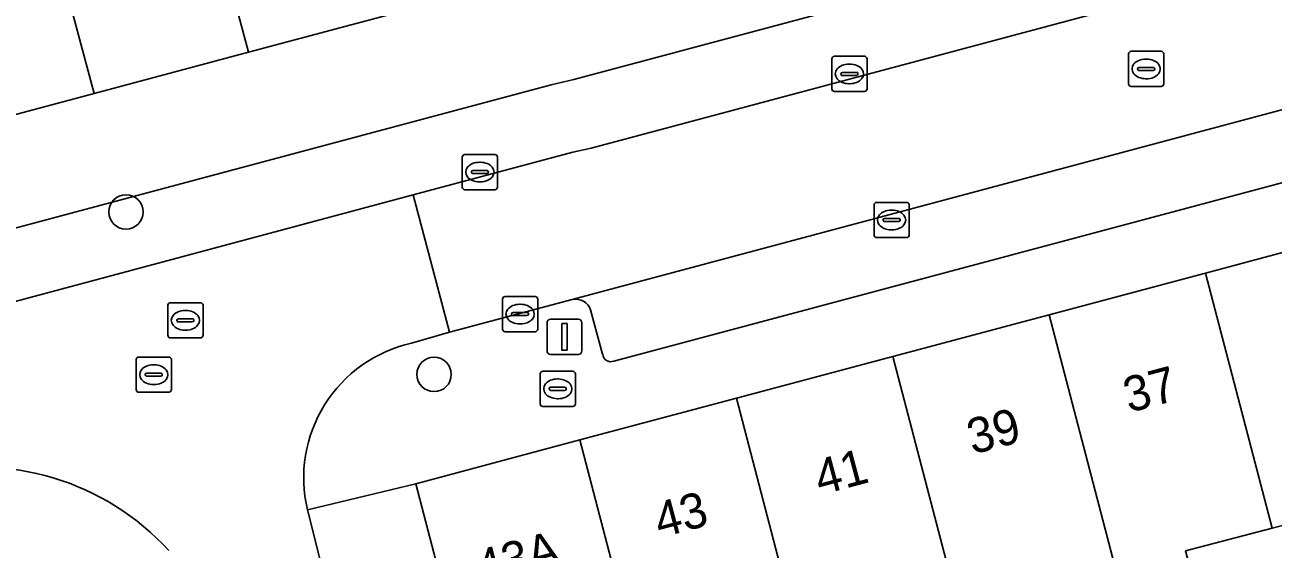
# Model space of a CAD drawing. Extents: x 162542 to 163147, y 380779 to 381521.
# Drawn here: x 162964.52 to 162999.98, y 381103.81 to 381118.69 of the extents above; entities that cross this region are included whole.
import ezdxf

# ---------------------------------------------------------------- set-up
doc = ezdxf.new("R2010")
doc.units = 0
for name, color, linetype in [('IMGEO_Boom', 7, 'Continuous'), ('IMGEO_Brandkraan', 7, 'Continuous'), ('IMGEO_Erf', 7, 'Continuous'), ('IMGEO_Kolk', 7, 'Continuous'), ('IMGEO_Lichtmast', 7, 'Continuous'), ('IMGEO_Pand', 7, 'Continuous'), ('IMGEO_Pand_nummerreeks', 7, 'Continuous'), ('IMGEO_Parkeervlak_open', 7, 'Continuous'), ('IMGEO_Rijbaan_lokaal_open', 7, 'Continuous'), ('IMGEO_Rioolput', 7, 'Continuous'), ('IMGEO_Voetpad_open', 7, 'Continuous')]:
    doc.layers.add(name, color=color, linetype=linetype)

msp = doc.modelspace()

# ---------------------------------------------------------------- linework, layer by layer
at = {"layer": 'IMGEO_Boom'}
for centre in [(162967.387, 381113.381), (162976.141, 381108.765)]:
    msp.add_circle(centre, 0.489, dxfattribs=at)
at = {"layer": 'IMGEO_Brandkraan'}
for p, q in [((162979.154, 381107.93), (162979.154, 381108.782)), ((162979.229, 381108.856), (162980.081, 381108.856)), ((162979.642, 381108.636), (162979.667, 381108.636)), ((162980.155, 381108.782), (162980.155, 381107.93)), ((162979.413, 381108.35), (162979.413, 381108.362)), ((162979.851, 381108.313), (162979.453, 381108.313)), ((162979.456, 381108.399), (162979.854, 381108.399)), ((162979.897, 381108.362), (162979.897, 381108.35)), ((162979.665, 381108.076), (162979.64, 381108.076)), ((162980.081, 381107.856), (162979.229, 381107.856))]:
    msp.add_line(p, q, dxfattribs=at)
for points in [[(162979.154, 381107.93), (162979.154, 381108.782)], [(162979.229, 381108.856), (162980.081, 381108.856)], [(162980.155, 381108.782), (162980.155, 381107.93)], [(162980.081, 381107.856), (162979.229, 381107.856)]]:
    msp.add_lwpolyline(points, dxfattribs=at)
for centre, radius, start, end in [((162979.231, 381108.78), 0.0765, 91.552, 178.448), ((162979.231, 381108.78), 0.0765, 91.552, 178.448), ((162980.079, 381108.78), 0.0765, 1.552, 88.448), ((162980.079, 381108.78), 0.0765, 1.552, 88.448), ((162979.453, 381108.359), 0.0403, 85.8775, 175.7526), ((162979.45, 381108.349), 0.0366, 178.938, 274.7102), ((162979.854, 381108.356), 0.043, 264.8664, 352.4533), ((162979.858, 381108.361), 0.0386, 1.7309, 96.639), ((162979.231, 381107.932), 0.0765, 181.552, 268.448), ((162979.231, 381107.932), 0.0765, 181.552, 268.448), ((162980.079, 381107.932), 0.0765, 271.552, 358.448), ((162980.079, 381107.932), 0.0765, 271.552, 358.448)]:
    msp.add_arc(centre, radius, start, end, dxfattribs=at)
for centre, major_axis, ratio, start_param, end_param in [((162979.641, 381108.356), (-0.387, 0.002), 0.722429, 4.712389, 7.853982), ((162979.666, 381108.356), (-0.39, 0.002), 0.717154, 1.570796, 4.712389)]:
    msp.add_ellipse(centre, major_axis=major_axis, ratio=ratio, start_param=start_param, end_param=end_param, dxfattribs=at)
at = {"layer": 'IMGEO_Erf'}
msp.add_lwpolyline([(163002.039, 381104.94), (162999.951, 381104.395), (162997.492, 381103.753)], dxfattribs=at)
at = {"layer": 'IMGEO_Kolk'}
for p, q in [((162987.439, 381116.876), (162987.439, 381117.728)), ((162987.514, 381117.802), (162988.366, 381117.802)), ((162987.927, 381117.582), (162987.952, 381117.582)), ((162988.44, 381117.728), (162988.44, 381116.876)), ((162987.698, 381117.296), (162987.698, 381117.308)), ((162988.136, 381117.259), (162987.738, 381117.259)), ((162987.741, 381117.345), (162988.139, 381117.345)), ((162988.182, 381117.308), (162988.182, 381117.296)), ((162988.366, 381116.802), (162987.514, 381116.802)), ((162987.95, 381117.022), (162987.925, 381117.022)), ((162977.017, 381115.012), (162977.869, 381115.012)), ((162976.942, 381114.086), (162976.942, 381114.938)), ((162977.43, 381114.792), (162977.455, 381114.792)), ((162977.943, 381114.938), (162977.943, 381114.086)), ((162977.201, 381114.506), (162977.201, 381114.518)), ((162977.639, 381114.469), (162977.241, 381114.469)), ((162977.244, 381114.555), (162977.642, 381114.555)), ((162977.685, 381114.518), (162977.685, 381114.506)), ((162977.869, 381114.012), (162977.017, 381114.012)), ((162977.453, 381114.232), (162977.428, 381114.232)), ((162988.639, 381112.726), (162988.639, 381113.578)), ((162988.714, 381113.652), (162989.566, 381113.652)), ((162989.64, 381113.578), (162989.64, 381112.726)), ((162989.127, 381113.432), (162989.152, 381113.432)), ((162988.898, 381113.146), (162988.898, 381113.158)), ((162989.336, 381113.109), (162988.938, 381113.109)), ((162988.941, 381113.195), (162989.339, 381113.195)), ((162989.15, 381112.872), (162989.125, 381112.872)), ((162989.382, 381113.158), (162989.382, 381113.146)), ((162989.566, 381112.652), (162988.714, 381112.652)), ((162978.083, 381110.052), (162978.083, 381110.904)), ((162978.158, 381110.978), (162979.01, 381110.978)), ((162978.571, 381110.758), (162978.596, 381110.758)), ((162979.084, 381110.904), (162979.084, 381110.052)), ((162978.342, 381110.472), (162978.342, 381110.484)), ((162978.78, 381110.435), (162978.382, 381110.435)), ((162978.385, 381110.521), (162978.783, 381110.521)), ((162978.826, 381110.484), (162978.826, 381110.472)), ((162978.594, 381110.198), (162978.569, 381110.198)), ((162979.01, 381109.978), (162978.158, 381109.978))]:
    msp.add_line(p, q, dxfattribs=at)
for points in [[(162987.439, 381116.876), (162987.439, 381117.728)], [(162987.514, 381117.802), (162988.366, 381117.802)], [(162988.44, 381117.728), (162988.44, 381116.876)], [(162988.366, 381116.802), (162987.514, 381116.802)], [(162977.017, 381115.012), (162977.869, 381115.012)], [(162976.942, 381114.086), (162976.942, 381114.938)], [(162977.943, 381114.938), (162977.943, 381114.086)], [(162977.869, 381114.012), (162977.017, 381114.012)], [(162988.639, 381112.726), (162988.639, 381113.578)], [(162988.714, 381113.652), (162989.566, 381113.652)], [(162989.64, 381113.578), (162989.64, 381112.726)], [(162989.566, 381112.652), (162988.714, 381112.652)], [(162978.083, 381110.052), (162978.083, 381110.904)], [(162978.158, 381110.978), (162979.01, 381110.978)], [(162979.084, 381110.904), (162979.084, 381110.052)], [(162979.01, 381109.978), (162978.158, 381109.978)]]:
    msp.add_lwpolyline(points, dxfattribs=at)
for centre, radius, start, end in [((162987.516, 381117.726), 0.0765, 91.552, 178.448), ((162987.516, 381117.726), 0.0765, 91.552, 178.448), ((162988.364, 381117.726), 0.0765, 1.552, 88.448), ((162988.364, 381117.726), 0.0765, 1.552, 88.448), ((162987.738, 381117.305), 0.0403, 85.8775, 175.7526), ((162987.735, 381117.295), 0.0366, 178.938, 274.7102), ((162988.139, 381117.302), 0.043, 264.8664, 352.4533), ((162988.143, 381117.307), 0.0386, 1.7309, 96.639), ((162987.516, 381116.878), 0.0765, 181.552, 268.448), ((162987.516, 381116.878), 0.0765, 181.552, 268.448), ((162988.364, 381116.878), 0.0765, 271.552, 358.448), ((162988.364, 381116.878), 0.0765, 271.552, 358.448), ((162977.019, 381114.936), 0.0765, 91.552, 178.448), ((162977.019, 381114.936), 0.0765, 91.552, 178.448), ((162977.867, 381114.936), 0.0765, 1.552, 88.448), ((162977.867, 381114.936), 0.0765, 1.552, 88.448), ((162977.241, 381114.515), 0.0403, 85.8775, 175.7526), ((162977.238, 381114.505), 0.0366, 178.938, 274.7102), ((162977.642, 381114.512), 0.043, 264.8664, 352.4533), ((162977.646, 381114.517), 0.0386, 1.7309, 96.639), ((162977.019, 381114.088), 0.0765, 181.552, 268.448), ((162977.019, 381114.088), 0.0765, 181.552, 268.448), ((162977.867, 381114.088), 0.0765, 271.552, 358.448), ((162977.867, 381114.088), 0.0765, 271.552, 358.448), ((162988.716, 381113.576), 0.0765, 91.552, 178.448), ((162988.716, 381113.576), 0.0765, 91.552, 178.448), ((162989.564, 381113.576), 0.0765, 1.552, 88.448), ((162989.564, 381113.576), 0.0765, 1.552, 88.448), ((162988.938, 381113.155), 0.0403, 85.8775, 175.7526), ((162988.935, 381113.145), 0.0366, 178.938, 274.7102), ((162989.339, 381113.152), 0.043, 264.8664, 352.4533), ((162989.343, 381113.157), 0.0386, 1.7309, 96.639), ((162988.716, 381112.728), 0.0765, 181.552, 268.448), ((162988.716, 381112.728), 0.0765, 181.552, 268.448), ((162989.564, 381112.728), 0.0765, 271.552, 358.448), ((162989.564, 381112.728), 0.0765, 271.552, 358.448), ((162978.16, 381110.902), 0.0765, 91.552, 178.448), ((162978.16, 381110.902), 0.0765, 91.552, 178.448), ((162979.008, 381110.902), 0.0765, 1.552, 88.448), ((162979.008, 381110.902), 0.0765, 1.552, 88.448), ((162978.382, 381110.481), 0.0403, 85.8775, 175.7526), ((162978.379, 381110.471), 0.0366, 178.938, 274.7102), ((162978.783, 381110.478), 0.043, 264.8664, 352.4533), ((162978.787, 381110.483), 0.0386, 1.7309, 96.639), ((162978.16, 381110.054), 0.0765, 181.552, 268.448), ((162978.16, 381110.054), 0.0765, 181.552, 268.448), ((162979.008, 381110.054), 0.0765, 271.552, 358.448), ((162979.008, 381110.054), 0.0765, 271.552, 358.448)]:
    msp.add_arc(centre, radius, start, end, dxfattribs=at)
for centre, major_axis, ratio, start_param, end_param in [((162987.926, 381117.302), (-0.387, 0.002), 0.722429, 4.712389, 7.853982), ((162987.951, 381117.302), (-0.39, 0.002), 0.717154, 1.570796, 4.712389), ((162977.429, 381114.512), (-0.387, 0.002), 0.722429, 4.712389, 7.853982), ((162977.454, 381114.512), (-0.39, 0.002), 0.717154, 1.570796, 4.712389), ((162989.126, 381113.152), (-0.387, 0.002), 0.722429, 4.712389, 7.853982), ((162989.151, 381113.152), (-0.39, 0.002), 0.717154, 1.570796, 4.712389), ((162978.57, 381110.478), (-0.387, 0.002), 0.722429, 4.712389, 7.853982), ((162978.595, 381110.478), (-0.39, 0.002), 0.717154, 1.570796, 4.712389)]:
    msp.add_ellipse(centre, major_axis=major_axis, ratio=ratio, start_param=start_param, end_param=end_param, dxfattribs=at)
at = {"layer": 'IMGEO_Lichtmast'}
for p, q in [((162979.35, 381109.433), (162979.35, 381110.233)), ((162979.35, 381110.233), (162979.35, 381109.433)), ((162979.45, 381110.333), (162980.24, 381110.333)), ((162980.24, 381110.333), (162979.45, 381110.333)), ((162980.34, 381110.233), (162980.34, 381109.433)), ((162980.34, 381109.433), (162980.34, 381110.233)), ((162980.24, 381109.333), (162979.45, 381109.333)), ((162979.45, 381109.333), (162980.24, 381109.333))]:
    msp.add_line(p, q, dxfattribs=at)
msp.add_lwpolyline([(162979.77, 381110.208), (162979.92, 381110.208), (162979.92, 381109.458), (162979.77, 381109.458), (162979.77, 381110.208)], dxfattribs=at)
for centre, start, end in [((162979.45, 381110.233), 90, 180), ((162979.45, 381110.233), 90, 180), ((162980.24, 381110.233), 0, 90), ((162980.24, 381110.233), 360, 90), ((162979.45, 381109.433), 180, 270), ((162979.45, 381109.433), 180, 270), ((162980.24, 381109.433), 270, 0), ((162980.24, 381109.433), 270, 0)]:
    msp.add_arc(centre, 0.1, start, end, dxfattribs=at)
at = {"layer": 'IMGEO_Pand'}
for points in [[(162975.248, 381119.082), (162973.417, 381125.925), (162972.199, 381130.477), (162969.948, 381129.875), (162969.729, 381130.694), (162967.599, 381130.127), (162968.056, 381128.417), (162970.866, 381117.914)], [(162964.659, 381123.565), (162966.484, 381116.747), (162970.866, 381117.914), (162968.056, 381128.417), (162967.599, 381130.127), (162965.434, 381129.55), (162965.897, 381127.818), (162966.876, 381124.158)], [(162964.659, 381123.565), (162962.444, 381122.959), (162961.219, 381127.539), (162960.997, 381128.37), (162958.834, 381127.794), (162959.1, 381126.799), (162959.299, 381126.055), (162962.373, 381114.565), (162962.533, 381114.608), (162962.262, 381115.622), (162966.484, 381116.747)], [(163005.711, 381100.538), (163002.501, 381112.831), (163000, 381112.164), (162998.059, 381111.646), (162999.951, 381104.395), (163002.039, 381104.94), (163002.95, 381101.449), (163003.351, 381099.911)], [(162999.951, 381104.395), (162998.059, 381111.646), (162993.615, 381110.461), (162996.823, 381098.175), (162998.81, 381098.704), (162998.422, 381100.19), (162997.492, 381103.753)], [(162989.172, 381109.275), (162991.064, 381102.03), (162993.223, 381102.593), (162994.142, 381099.074), (162994.536, 381097.567), (162996.823, 381098.175), (162993.615, 381110.461)], [(162987.934, 381095.812), (162989.879, 381096.329), (162989.478, 381097.866), (162988.562, 381101.377), (162991.064, 381102.03), (162989.172, 381109.275), (162984.729, 381108.09)], [(162987.934, 381095.812), (162984.729, 381108.09), (162980.286, 381106.905), (162982.168, 381099.695), (162984.19, 381100.223), (162985.103, 381096.725), (162985.51, 381095.167)], [(162982.168, 381099.695), (162980.286, 381106.905), (162975.624, 381105.661), (162978.428, 381094.916), (162978.823, 381093.402), (162981.245, 381094.034), (162980.85, 381095.548), (162979.921, 381099.109)]]:
    msp.add_lwpolyline(points, close=True, dxfattribs=at)
at = {"layer": 'IMGEO_Parkeervlak_open'}
for points in [[(163044.455, 381134.299), (163021.581, 381128.205), (163022.045, 381126.58), (163018.732, 381125.705), (163018.261, 381127.332), (162980.113, 381117.145), (162979.47, 381116.994), (162949.315, 381108.93)], [(162949.18, 381106.811), (162956.578, 381108.79), (162958.968, 381109.429), (162975.55, 381113.864), (162980.082, 381115.076), (162980.601, 381115.195), (163016.087, 381124.68)], [(163017.219, 381120.83), (163017.107, 381120.8), (163016.022, 381120.51), (162980.068, 381110.891)], [(162981.246, 381109.144), (163017.038, 381118.691)], [(162980.589, 381110.6), (162980.93, 381109.341)]]:
    msp.add_lwpolyline(points, dxfattribs=at)
for centre, radius, start, end in [((162980.16, 381110.444), 0.456, 19.9899, 101.6398), ((162981.158, 381109.354), 0.228, 183.3314, 292.7883)]:
    msp.add_arc(centre, radius, start, end, dxfattribs=at)
at = {"layer": 'IMGEO_Rijbaan_lokaal_open'}
msp.add_lwpolyline([(163017.107, 381120.8), (163016.087, 381124.68), (162980.601, 381115.195), (162980.082, 381115.076), (162975.55, 381113.864), (162976.575, 381109.968), (162980.068, 381110.891), (163016.022, 381120.51)], close=True, dxfattribs=at)
for points in [[(162975.501, 381109.652), (162976.575, 381109.968), (162975.55, 381113.864), (162958.968, 381109.429), (162960.005, 381105.575), (162960.128, 381105.608), (162961.434, 381105.911)], [(162970.385, 381100.404), (162970.772, 381099.062), (162970.797, 381098.897), (162973.325, 381099.549), (162973.9, 381099.707), (162973.852, 381099.881), (162973.839, 381099.923), (162973.311, 381101.874), (162972.562, 381104.847)], [(162972.562, 381104.847), (162972.544, 381104.918)]]:
    msp.add_lwpolyline(points, dxfattribs=at)
for centre, radius, start, end in [((162976.356, 381105.828), 3.919, 102.5962, 193.4235), ((162963.225, 381098.846), 7.289, 42.3943, 104.2248)]:
    msp.add_arc(centre, radius, start, end, dxfattribs=at)
at = {"layer": 'IMGEO_Rioolput'}
for p, q in [((162995.87, 381117.017), (162995.87, 381117.869)), ((162995.945, 381117.943), (162996.797, 381117.943)), ((162996.871, 381117.869), (162996.871, 381117.017)), ((162996.172, 381117.486), (162996.57, 381117.486)), ((162996.358, 381117.723), (162996.383, 381117.723)), ((162996.129, 381117.437), (162996.129, 381117.449)), ((162996.567, 381117.4), (162996.169, 381117.4)), ((162996.381, 381117.163), (162996.356, 381117.163)), ((162996.613, 381117.449), (162996.613, 381117.437)), ((162996.797, 381116.943), (162995.945, 381116.943)), ((162968.65, 381110.802), (162969.502, 381110.802)), ((162968.575, 381109.876), (162968.575, 381110.728)), ((162969.063, 381110.582), (162969.088, 381110.582)), ((162969.576, 381110.728), (162969.576, 381109.876)), ((162968.834, 381110.296), (162968.834, 381110.308)), ((162969.272, 381110.259), (162968.874, 381110.259)), ((162968.877, 381110.345), (162969.275, 381110.345)), ((162969.318, 381110.308), (162969.318, 381110.296)), ((162969.502, 381109.802), (162968.65, 381109.802)), ((162969.086, 381110.022), (162969.061, 381110.022)), ((162967.677, 381108.333), (162967.677, 381109.185)), ((162967.752, 381109.259), (162968.604, 381109.259)), ((162968.165, 381109.039), (162968.19, 381109.039)), ((162968.678, 381109.185), (162968.678, 381108.333)), ((162967.936, 381108.753), (162967.936, 381108.765)), ((162968.374, 381108.716), (162967.976, 381108.716)), ((162967.979, 381108.802), (162968.377, 381108.802)), ((162968.42, 381108.765), (162968.42, 381108.753)), ((162968.604, 381108.259), (162967.752, 381108.259)), ((162968.188, 381108.479), (162968.163, 381108.479))]:
    msp.add_line(p, q, dxfattribs=at)
for points in [[(162995.87, 381117.017), (162995.87, 381117.869)], [(162995.945, 381117.943), (162996.797, 381117.943)], [(162996.871, 381117.869), (162996.871, 381117.017)], [(162996.797, 381116.943), (162995.945, 381116.943)], [(162968.65, 381110.802), (162969.502, 381110.802)], [(162968.575, 381109.876), (162968.575, 381110.728)], [(162969.576, 381110.728), (162969.576, 381109.876)], [(162969.502, 381109.802), (162968.65, 381109.802)], [(162967.677, 381108.333), (162967.677, 381109.185)], [(162967.752, 381109.259), (162968.604, 381109.259)], [(162968.678, 381109.185), (162968.678, 381108.333)], [(162968.604, 381108.259), (162967.752, 381108.259)]]:
    msp.add_lwpolyline(points, dxfattribs=at)
for centre, radius, start, end in [((162995.947, 381117.867), 0.0765, 91.552, 178.448), ((162995.947, 381117.867), 0.0765, 91.552, 178.448), ((162996.795, 381117.867), 0.0765, 1.552, 88.448), ((162996.795, 381117.867), 0.0765, 1.552, 88.448), ((162996.169, 381117.446), 0.0403, 85.8775, 175.7526), ((162996.574, 381117.448), 0.0386, 1.7309, 96.639), ((162996.166, 381117.436), 0.0366, 178.938, 274.7102), ((162996.57, 381117.443), 0.043, 264.8664, 352.4533), ((162995.947, 381117.019), 0.0765, 181.552, 268.448), ((162995.947, 381117.019), 0.0765, 181.552, 268.448), ((162996.795, 381117.019), 0.0765, 271.552, 358.448), ((162996.795, 381117.019), 0.0765, 271.552, 358.448), ((162968.652, 381110.726), 0.0765, 91.552, 178.448), ((162968.652, 381110.726), 0.0765, 91.552, 178.448), ((162969.5, 381110.726), 0.0765, 1.552, 88.448), ((162969.5, 381110.726), 0.0765, 1.552, 88.448), ((162968.874, 381110.305), 0.0403, 85.8775, 175.7526), ((162968.871, 381110.295), 0.0366, 178.938, 274.7102), ((162969.275, 381110.302), 0.043, 264.8664, 352.4533), ((162969.279, 381110.307), 0.0386, 1.7309, 96.639), ((162968.652, 381109.878), 0.0765, 181.552, 268.448), ((162968.652, 381109.878), 0.0765, 181.552, 268.448), ((162969.5, 381109.878), 0.0765, 271.552, 358.448), ((162969.5, 381109.878), 0.0765, 271.552, 358.448), ((162967.754, 381109.183), 0.0765, 91.552, 178.448), ((162967.754, 381109.183), 0.0765, 91.552, 178.448), ((162968.602, 381109.183), 0.0765, 1.552, 88.448), ((162968.602, 381109.183), 0.0765, 1.552, 88.448), ((162967.976, 381108.762), 0.0403, 85.8775, 175.7526), ((162967.973, 381108.752), 0.0366, 178.938, 274.7102), ((162968.377, 381108.759), 0.043, 264.8664, 352.4533), ((162968.381, 381108.764), 0.0386, 1.7309, 96.639), ((162967.754, 381108.335), 0.0765, 181.552, 268.448), ((162967.754, 381108.335), 0.0765, 181.552, 268.448), ((162968.602, 381108.335), 0.0765, 271.552, 358.448), ((162968.602, 381108.335), 0.0765, 271.552, 358.448)]:
    msp.add_arc(centre, radius, start, end, dxfattribs=at)
for centre, major_axis, ratio, start_param, end_param in [((162996.357, 381117.443), (-0.387, 0.002), 0.722429, 4.712389, 7.853982), ((162996.382, 381117.443), (-0.39, 0.002), 0.717154, 1.570796, 4.712389), ((162969.062, 381110.302), (-0.387, 0.002), 0.722429, 4.712389, 7.853982), ((162969.087, 381110.302), (-0.39, 0.002), 0.717154, 1.570796, 4.712389), ((162968.164, 381108.759), (-0.387, 0.002), 0.722429, 4.712389, 7.853982), ((162968.189, 381108.759), (-0.39, 0.002), 0.717154, 1.570796, 4.712389)]:
    msp.add_ellipse(centre, major_axis=major_axis, ratio=ratio, start_param=start_param, end_param=end_param, dxfattribs=at)
at = {"layer": 'IMGEO_Voetpad_open'}
for points in [[(162949.315, 381108.93), (162979.47, 381116.994), (162980.113, 381117.145), (163018.261, 381127.332), (163017.941, 381128.521), (163021.215, 381129.455), (163021.581, 381128.205), (163044.455, 381134.299)], [(163032.218, 381134.261), (163027.836, 381133.094), (163023.454, 381131.926), (163019.072, 381130.759), (163014.689, 381129.591), (163010.306, 381128.423), (163005.924, 381127.255), (163001.542, 381126.088), (163000, 381125.677), (162997.16, 381124.92), (162992.778, 381123.753), (162988.396, 381122.585), (162984.013, 381121.417), (162979.63, 381120.25), (162975.248, 381119.082), (162970.866, 381117.914), (162966.484, 381116.747), (162962.262, 381115.622)], [(163017.038, 381118.691), (162981.246, 381109.144)], [(162972.544, 381104.918), (162975.624, 381105.661), (162980.286, 381106.905), (162984.729, 381108.09), (162989.172, 381109.275), (162993.615, 381110.461), (162998.059, 381111.646), (163000, 381112.164)], [(162980.068, 381110.891), (162976.575, 381109.968), (162975.501, 381109.652)], [(162980.93, 381109.341), (162980.589, 381110.6)], [(162986.748, 381069.908), (162985.599, 381074.236), (162985.249, 381075.554), (162984.477, 381078.465), (162984.449, 381078.57), (162982.978, 381078.175), (162981.833, 381082.505), (162980.657, 381086.952), (162980.34, 381088.067), (162980.332, 381088.096), (162978.823, 381093.402), (162978.428, 381094.916), (162975.624, 381105.661), (162972.544, 381104.918), (162972.562, 381104.847), (162973.311, 381101.874), (162973.839, 381099.923), (162973.852, 381099.881)]]:
    msp.add_lwpolyline(points, dxfattribs=at)
for centre, radius, start, end in [((162980.16, 381110.444), 0.456, 19.9899, 101.6398), ((162976.356, 381105.828), 3.919, 102.5962, 193.4235), ((162981.158, 381109.354), 0.228, 183.3314, 292.7883), ((162963.225, 381098.846), 7.289, 42.3943, 104.2248)]:
    msp.add_arc(centre, radius, start, end, dxfattribs=at)

# ---------------------------------------------------------------- texts
at = {"layer": 'IMGEO_Pand_nummerreeks'}
for s, p in [('37', (162995.883, 381107.671)), ('39', (162991.44, 381106.486)), ('41', (162987.107, 381105.33)), ('43', (162982.554, 381104.115)), ('43A', (162977.49, 381102.765))]:
    msp.add_text(s, height=1, rotation=14.9374, dxfattribs=at).set_placement(p)

doc.saveas('drawing.dxf')
